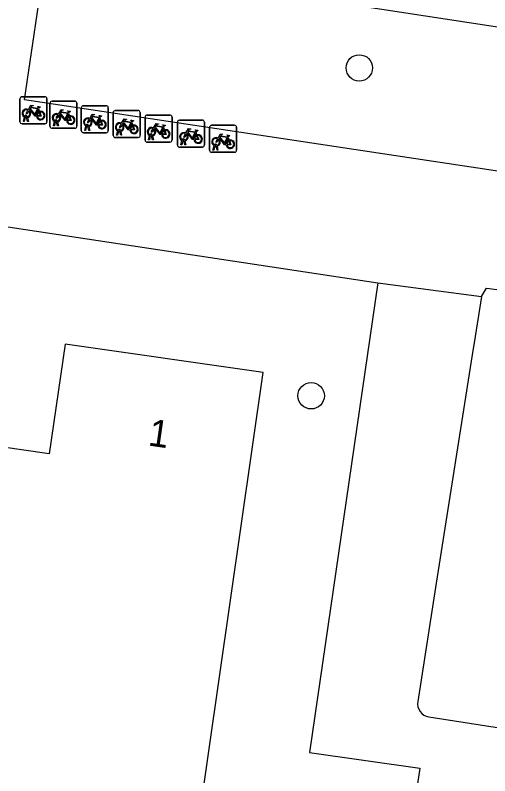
# Model space of a CAD drawing. Extents: x 163010 to 163853, y 382793 to 383982.
# Drawn here: x 163712.9 to 163730.48, y 383154.45 to 383182.61 of the extents above; entities that cross this region are included whole.
import ezdxf

# ---------------------------------------------------------------- set-up
doc = ezdxf.new("R2010")
doc.units = 0
for name, color, linetype in [('IMGEO_Boom', 7, 'Continuous'), ('IMGEO_Fietsenrek', 7, 'Continuous'), ('IMGEO_Hek', 7, 'Continuous'), ('IMGEO_Pand', 7, 'Continuous'), ('IMGEO_Pand_nummerreeks', 7, 'Continuous'), ('IMGEO_Voetpad_open', 7, 'Continuous')]:
    doc.layers.add(name, color=color, linetype=linetype)

msp = doc.modelspace()

# ---------------------------------------------------------------- linework, layer by layer
at = {"layer": 'IMGEO_Boom'}
for centre in [(163725.647, 383180.661), (163723.864, 383168.521)]:
    msp.add_circle(centre, 0.489, dxfattribs=at)
at = {"layer": 'IMGEO_Fietsenrek'}
for p, q in [((163713.154, 383179.596), (163713.995, 383179.596)), ((163713.995, 383179.596), (163713.154, 383179.596)), ((163713.079, 383178.671), (163713.079, 383179.512)), ((163713.079, 383179.512), (163713.079, 383178.671)), ((163714.079, 383179.521), (163714.079, 383178.68)), ((163714.079, 383178.68), (163714.079, 383179.521)), ((163714.192, 383178.504), (163714.192, 383179.345)), ((163714.192, 383179.345), (163714.192, 383178.504)), ((163714.267, 383179.429), (163715.108, 383179.429)), ((163715.108, 383179.429), (163714.267, 383179.429)), ((163715.192, 383179.354), (163715.192, 383178.513)), ((163715.192, 383178.513), (163715.192, 383179.354)), ((163713.766, 383179.145), (163713.802, 383179.05)), ((163715.352, 383178.339), (163715.352, 383179.18)), ((163715.352, 383179.18), (163715.352, 383178.339)), ((163715.427, 383179.264), (163716.268, 383179.264)), ((163716.268, 383179.264), (163715.427, 383179.264)), ((163716.352, 383179.189), (163716.352, 383178.348)), ((163716.352, 383178.348), (163716.352, 383179.189)), ((163716.608, 383179.086), (163717.449, 383179.086)), ((163717.449, 383179.086), (163716.608, 383179.086)), ((163713.206, 383178.68), (163713.245, 383178.84)), ((163713.275, 383178.828), (163713.24, 383178.68)), ((163713.317, 383178.852), (163713.316, 383178.856)), ((163713.358, 383178.68), (163713.324, 383178.822)), ((163713.348, 383178.863), (163713.349, 383178.856)), ((163713.356, 383178.826), (163713.391, 383178.68)), ((163714.879, 383178.978), (163714.915, 383178.883)), ((163716.039, 383178.813), (163716.075, 383178.718)), ((163716.533, 383178.161), (163716.533, 383179.002)), ((163716.533, 383179.002), (163716.533, 383178.161)), ((163717.533, 383179.011), (163717.533, 383178.17)), ((163717.533, 383178.17), (163717.533, 383179.011)), ((163717.711, 383177.989), (163717.711, 383178.83)), ((163717.711, 383178.83), (163717.711, 383177.989)), ((163717.786, 383178.914), (163718.627, 383178.914)), ((163718.627, 383178.914), (163717.786, 383178.914)), ((163718.711, 383178.839), (163718.711, 383177.998)), ((163718.711, 383177.998), (163718.711, 383178.839)), ((163714.004, 383178.596), (163713.163, 383178.596)), ((163713.163, 383178.596), (163714.004, 383178.596)), ((163713.24, 383178.68), (163713.206, 383178.68)), ((163713.391, 383178.68), (163713.358, 383178.68)), ((163714.319, 383178.513), (163714.358, 383178.673)), ((163714.353, 383178.513), (163714.319, 383178.513)), ((163714.388, 383178.661), (163714.353, 383178.513)), ((163714.43, 383178.685), (163714.429, 383178.689)), ((163714.471, 383178.513), (163714.437, 383178.655)), ((163714.461, 383178.696), (163714.462, 383178.689)), ((163714.469, 383178.659), (163714.504, 383178.513)), ((163714.504, 383178.513), (163714.471, 383178.513)), ((163715.479, 383178.348), (163715.518, 383178.508)), ((163715.548, 383178.496), (163715.513, 383178.348)), ((163715.59, 383178.52), (163715.589, 383178.524)), ((163715.631, 383178.348), (163715.597, 383178.49)), ((163715.621, 383178.531), (163715.622, 383178.524)), ((163715.629, 383178.494), (163715.664, 383178.348)), ((163717.22, 383178.635), (163717.256, 383178.54)), ((163718.398, 383178.463), (163718.434, 383178.368)), ((163718.912, 383177.802), (163718.912, 383178.643)), ((163718.912, 383178.643), (163718.912, 383177.802)), ((163718.987, 383178.727), (163719.828, 383178.727)), ((163719.828, 383178.727), (163718.987, 383178.727)), ((163719.912, 383178.652), (163719.912, 383177.811)), ((163719.912, 383177.811), (163719.912, 383178.652)), ((163720.101, 383177.612), (163720.101, 383178.453)), ((163720.101, 383178.453), (163720.101, 383177.612)), ((163720.176, 383178.537), (163721.017, 383178.537)), ((163721.017, 383178.537), (163720.176, 383178.537)), ((163721.101, 383178.462), (163721.101, 383177.621)), ((163721.101, 383177.621), (163721.101, 383178.462)), ((163715.117, 383178.429), (163714.276, 383178.429)), ((163714.276, 383178.429), (163715.117, 383178.429)), ((163716.277, 383178.264), (163715.436, 383178.264)), ((163715.436, 383178.264), (163716.277, 383178.264)), ((163715.513, 383178.348), (163715.479, 383178.348)), ((163715.664, 383178.348), (163715.631, 383178.348)), ((163716.66, 383178.17), (163716.699, 383178.33)), ((163716.694, 383178.17), (163716.66, 383178.17)), ((163716.729, 383178.318), (163716.694, 383178.17)), ((163716.771, 383178.342), (163716.77, 383178.346)), ((163716.812, 383178.17), (163716.778, 383178.312)), ((163716.802, 383178.353), (163716.803, 383178.346)), ((163716.81, 383178.316), (163716.845, 383178.17)), ((163716.845, 383178.17), (163716.812, 383178.17)), ((163717.949, 383178.17), (163717.948, 383178.174)), ((163717.98, 383178.181), (163717.981, 383178.174)), ((163719.599, 383178.276), (163719.635, 383178.181)), ((163717.458, 383178.086), (163716.617, 383178.086)), ((163716.617, 383178.086), (163717.458, 383178.086)), ((163718.636, 383177.914), (163717.795, 383177.914)), ((163717.795, 383177.914), (163718.636, 383177.914)), ((163717.838, 383177.998), (163717.877, 383178.158)), ((163717.872, 383177.998), (163717.838, 383177.998)), ((163717.907, 383178.146), (163717.872, 383177.998)), ((163717.99, 383177.998), (163717.956, 383178.14)), ((163717.988, 383178.144), (163718.023, 383177.998)), ((163718.023, 383177.998), (163717.99, 383177.998)), ((163719.039, 383177.811), (163719.078, 383177.971)), ((163719.108, 383177.959), (163719.073, 383177.811)), ((163719.15, 383177.983), (163719.149, 383177.987)), ((163719.191, 383177.811), (163719.157, 383177.953)), ((163719.181, 383177.994), (163719.182, 383177.987)), ((163719.189, 383177.957), (163719.224, 383177.811)), ((163720.788, 383178.086), (163720.824, 383177.991)), ((163719.837, 383177.727), (163718.996, 383177.727)), ((163718.996, 383177.727), (163719.837, 383177.727)), ((163719.073, 383177.811), (163719.039, 383177.811)), ((163719.224, 383177.811), (163719.191, 383177.811)), ((163720.228, 383177.621), (163720.267, 383177.781)), ((163720.262, 383177.621), (163720.228, 383177.621)), ((163720.297, 383177.769), (163720.262, 383177.621)), ((163720.339, 383177.793), (163720.338, 383177.797)), ((163720.38, 383177.621), (163720.346, 383177.763)), ((163720.37, 383177.804), (163720.371, 383177.797)), ((163720.378, 383177.767), (163720.413, 383177.621)), ((163720.413, 383177.621), (163720.38, 383177.621)), ((163721.026, 383177.537), (163720.185, 383177.537)), ((163720.185, 383177.537), (163721.026, 383177.537))]:
    msp.add_line(p, q, dxfattribs=at)
for points in [[(163713.413, 383179.07), (163713.361, 383178.98), (163713.321, 383178.955), (163713.322, 383179.002), (163713.377, 383179.096)], [(163713.392, 383179.122), (163713.487, 383179.286), (163713.573, 383179.272), (163713.575, 383179.263), (163713.519, 383179.252), (163713.492, 383179.207), (163713.748, 383179.166)], [(163713.688, 383178.878), (163713.638, 383178.878), (163713.447, 383179.129), (163713.428, 383179.097)], [(163713.735, 383179.141), (163713.478, 383179.182), (163713.461, 383179.153), (163713.628, 383178.933), (163713.735, 383179.141)], [(163713.783, 383179.043), (163713.753, 383179.12), (163713.644, 383178.902), (163713.687, 383178.902)], [(163713.717, 383178.902), (163713.837, 383178.901), (163713.793, 383179.015)], [(163713.813, 383179.022), (163713.868, 383178.877), (163713.718, 383178.877)], [(163713.748, 383179.166), (163713.773, 383179.215), (163713.767, 383179.219), (163713.744, 383179.223), (163713.732, 383179.23), (163713.731, 383179.233), (163713.733, 383179.238), (163713.828, 383179.223), (163713.83, 383179.213), (163713.82, 383179.2), (163713.808, 383179.194), (163713.794, 383179.2), (163713.766, 383179.145)], [(163714.505, 383178.955), (163714.6, 383179.119), (163714.686, 383179.105), (163714.688, 383179.096), (163714.632, 383179.085), (163714.605, 383179.04), (163714.861, 383178.999)], [(163714.848, 383178.974), (163714.591, 383179.015), (163714.574, 383178.986), (163714.741, 383178.766), (163714.848, 383178.974)], [(163714.861, 383178.999), (163714.886, 383179.048), (163714.88, 383179.052), (163714.857, 383179.056), (163714.845, 383179.063), (163714.844, 383179.066), (163714.846, 383179.071), (163714.941, 383179.056), (163714.943, 383179.046), (163714.933, 383179.033), (163714.921, 383179.027), (163714.907, 383179.033), (163714.879, 383178.978)], [(163714.526, 383178.903), (163714.474, 383178.813), (163714.434, 383178.788), (163714.435, 383178.835), (163714.49, 383178.929)], [(163714.801, 383178.711), (163714.751, 383178.711), (163714.56, 383178.962), (163714.541, 383178.93)], [(163714.896, 383178.876), (163714.866, 383178.953), (163714.757, 383178.735), (163714.8, 383178.735)], [(163714.83, 383178.735), (163714.95, 383178.734), (163714.906, 383178.848)], [(163714.926, 383178.855), (163714.981, 383178.71), (163714.831, 383178.71)], [(163715.686, 383178.738), (163715.634, 383178.648), (163715.594, 383178.623), (163715.595, 383178.67), (163715.65, 383178.764)], [(163715.665, 383178.79), (163715.76, 383178.954), (163715.846, 383178.94), (163715.848, 383178.931), (163715.792, 383178.92), (163715.765, 383178.875), (163716.021, 383178.834)], [(163715.961, 383178.546), (163715.911, 383178.546), (163715.72, 383178.797), (163715.701, 383178.765)], [(163716.008, 383178.809), (163715.751, 383178.85), (163715.734, 383178.821), (163715.901, 383178.601), (163716.008, 383178.809)], [(163716.056, 383178.711), (163716.026, 383178.788), (163715.917, 383178.57), (163715.96, 383178.57)], [(163716.021, 383178.834), (163716.046, 383178.883), (163716.04, 383178.887), (163716.017, 383178.891), (163716.005, 383178.898), (163716.004, 383178.901), (163716.006, 383178.906), (163716.101, 383178.891), (163716.103, 383178.881), (163716.093, 383178.868), (163716.081, 383178.862), (163716.067, 383178.868), (163716.039, 383178.813)], [(163716.846, 383178.612), (163716.941, 383178.776), (163717.027, 383178.762), (163717.029, 383178.753), (163716.973, 383178.742), (163716.946, 383178.697), (163717.202, 383178.656)], [(163715.99, 383178.57), (163716.11, 383178.569), (163716.066, 383178.683)], [(163716.086, 383178.69), (163716.141, 383178.545), (163715.991, 383178.545)], [(163716.867, 383178.56), (163716.815, 383178.47), (163716.775, 383178.445), (163716.776, 383178.492), (163716.831, 383178.586)], [(163717.142, 383178.368), (163717.092, 383178.368), (163716.901, 383178.619), (163716.882, 383178.587)], [(163717.189, 383178.631), (163716.932, 383178.672), (163716.915, 383178.643), (163717.082, 383178.423), (163717.189, 383178.631)], [(163717.237, 383178.533), (163717.207, 383178.61), (163717.098, 383178.392), (163717.141, 383178.392)], [(163717.171, 383178.392), (163717.291, 383178.391), (163717.247, 383178.505)], [(163717.267, 383178.512), (163717.322, 383178.367), (163717.172, 383178.367)], [(163717.202, 383178.656), (163717.227, 383178.705), (163717.221, 383178.709), (163717.198, 383178.713), (163717.186, 383178.72), (163717.185, 383178.723), (163717.187, 383178.728), (163717.282, 383178.713), (163717.284, 383178.703), (163717.274, 383178.69), (163717.262, 383178.684), (163717.248, 383178.69), (163717.22, 383178.635)], [(163718.024, 383178.44), (163718.119, 383178.604), (163718.205, 383178.59), (163718.207, 383178.581), (163718.151, 383178.57), (163718.124, 383178.525), (163718.38, 383178.484)], [(163718.367, 383178.459), (163718.11, 383178.5), (163718.093, 383178.471), (163718.26, 383178.251), (163718.367, 383178.459)], [(163718.38, 383178.484), (163718.405, 383178.533), (163718.399, 383178.537), (163718.376, 383178.541), (163718.364, 383178.548), (163718.363, 383178.551), (163718.365, 383178.556), (163718.46, 383178.541), (163718.462, 383178.531), (163718.452, 383178.518), (163718.44, 383178.512), (163718.426, 383178.518), (163718.398, 383178.463)], [(163718.045, 383178.388), (163717.993, 383178.298), (163717.953, 383178.273), (163717.954, 383178.32), (163718.009, 383178.414)], [(163718.32, 383178.196), (163718.27, 383178.196), (163718.079, 383178.447), (163718.06, 383178.415)], [(163718.415, 383178.361), (163718.385, 383178.438), (163718.276, 383178.22), (163718.319, 383178.22)], [(163718.349, 383178.22), (163718.469, 383178.219), (163718.425, 383178.333)], [(163718.445, 383178.34), (163718.5, 383178.195), (163718.35, 383178.195)], [(163719.246, 383178.201), (163719.194, 383178.111), (163719.154, 383178.086), (163719.155, 383178.133), (163719.21, 383178.227)], [(163719.225, 383178.253), (163719.32, 383178.417), (163719.406, 383178.403), (163719.408, 383178.394), (163719.352, 383178.383), (163719.325, 383178.338), (163719.581, 383178.297)], [(163719.521, 383178.009), (163719.471, 383178.009), (163719.28, 383178.26), (163719.261, 383178.228)], [(163719.568, 383178.272), (163719.311, 383178.313), (163719.294, 383178.284), (163719.461, 383178.064), (163719.568, 383178.272)], [(163719.616, 383178.174), (163719.586, 383178.251), (163719.477, 383178.033), (163719.52, 383178.033)], [(163719.581, 383178.297), (163719.606, 383178.346), (163719.6, 383178.35), (163719.577, 383178.354), (163719.565, 383178.361), (163719.564, 383178.364), (163719.566, 383178.369), (163719.661, 383178.354), (163719.663, 383178.344), (163719.653, 383178.331), (163719.641, 383178.325), (163719.627, 383178.331), (163719.599, 383178.276)], [(163720.414, 383178.063), (163720.509, 383178.227), (163720.595, 383178.213), (163720.597, 383178.204), (163720.541, 383178.193), (163720.514, 383178.148), (163720.77, 383178.107)], [(163720.77, 383178.107), (163720.795, 383178.156), (163720.789, 383178.16), (163720.766, 383178.164), (163720.754, 383178.171), (163720.753, 383178.174), (163720.755, 383178.179), (163720.85, 383178.164), (163720.852, 383178.154), (163720.842, 383178.141), (163720.83, 383178.135), (163720.816, 383178.141), (163720.788, 383178.086)], [(163719.55, 383178.033), (163719.67, 383178.032), (163719.626, 383178.146)], [(163719.646, 383178.153), (163719.701, 383178.008), (163719.551, 383178.008)], [(163720.435, 383178.011), (163720.383, 383177.921), (163720.343, 383177.896), (163720.344, 383177.943), (163720.399, 383178.037)], [(163720.71, 383177.819), (163720.66, 383177.819), (163720.469, 383178.07), (163720.45, 383178.038)], [(163720.757, 383178.082), (163720.5, 383178.123), (163720.483, 383178.094), (163720.65, 383177.874), (163720.757, 383178.082)], [(163720.805, 383177.984), (163720.775, 383178.061), (163720.666, 383177.843), (163720.709, 383177.843)], [(163720.739, 383177.843), (163720.859, 383177.842), (163720.815, 383177.956)], [(163720.835, 383177.963), (163720.89, 383177.818), (163720.74, 383177.818)]]:
    msp.add_lwpolyline(points, dxfattribs=at)
for centre, radius, start, end in [((163713.157, 383179.518), 0.0779, 92.4484, 184.2845), ((163713.157, 383179.518), 0.0779, 92.4484, 184.2845), ((163714.001, 383179.518), 0.0779, 2.4484, 94.2845), ((163714.001, 383179.518), 0.0779, 2.4484, 94.2845), ((163714.27, 383179.351), 0.0779, 92.4484, 184.2845), ((163714.27, 383179.351), 0.0779, 92.4484, 184.2845), ((163715.114, 383179.351), 0.0779, 2.4484, 94.2845), ((163715.114, 383179.351), 0.0779, 2.4484, 94.2845), ((163713.319, 383178.981), 0.159, 62.6766, 242.1369), ((163713.319, 383178.981), 0.129, 63.3192, 238.903), ((163713.319, 383178.981), 0.129, 283.6043, 43.4302), ((163713.319, 383178.981), 0.159, 283.5766, 46.6042), ((163713.846, 383178.897), 0.159, 113.3408, 178.3217), ((163713.846, 383178.897), 0.159, 187.0065, 105.7708), ((163713.846, 383178.897), 0.129, 113.923, 177.9556), ((163713.846, 383178.897), 0.129, 188.6715, 104.5883), ((163715.43, 383179.186), 0.0779, 92.4484, 184.2845), ((163715.43, 383179.186), 0.0779, 92.4484, 184.2845), ((163716.274, 383179.186), 0.0779, 2.4484, 94.2845), ((163716.274, 383179.186), 0.0779, 2.4484, 94.2845), ((163716.611, 383179.008), 0.0779, 92.4484, 184.2845), ((163716.611, 383179.008), 0.0779, 92.4484, 184.2845), ((163717.455, 383179.008), 0.0779, 2.4484, 94.2845), ((163717.455, 383179.008), 0.0779, 2.4484, 94.2845), ((163713.299, 383178.852), 0.0499, 12.8025, 158.6934), ((163713.319, 383178.981), 0.159, 253.9967, 271.7867), ((163713.299, 383178.852), 0.0174, 12.8025, 163.4502), ((163713.319, 383178.981), 0.129, 253.415, 269.0204), ((163714.432, 383178.814), 0.159, 62.6766, 242.1369), ((163714.432, 383178.814), 0.129, 63.3192, 238.903), ((163714.412, 383178.685), 0.0499, 12.8025, 158.6934), ((163714.432, 383178.814), 0.129, 283.6043, 43.4302), ((163714.432, 383178.814), 0.159, 283.5766, 46.6042), ((163714.959, 383178.73), 0.159, 113.3408, 178.3217), ((163714.959, 383178.73), 0.159, 187.0065, 105.7708), ((163714.959, 383178.73), 0.129, 113.923, 177.9556), ((163714.959, 383178.73), 0.129, 188.6715, 104.5883), ((163715.592, 383178.649), 0.159, 62.6766, 242.1369), ((163715.592, 383178.649), 0.129, 63.3192, 238.903), ((163715.592, 383178.649), 0.129, 283.6043, 43.4302), ((163715.592, 383178.649), 0.159, 283.5766, 46.6042), ((163717.789, 383178.836), 0.0779, 92.4484, 184.2845), ((163717.789, 383178.836), 0.0779, 92.4484, 184.2845), ((163718.633, 383178.836), 0.0779, 2.4484, 94.2845), ((163718.633, 383178.836), 0.0779, 2.4484, 94.2845), ((163713.157, 383178.674), 0.0779, 182.4484, 274.2845), ((163713.157, 383178.674), 0.0779, 182.4484, 274.2845), ((163714.001, 383178.674), 0.0779, 272.4484, 4.2845), ((163714.001, 383178.674), 0.0779, 272.4484, 4.2845), ((163714.27, 383178.507), 0.0779, 182.4484, 274.2845), ((163714.27, 383178.507), 0.0779, 182.4484, 274.2845), ((163714.432, 383178.814), 0.159, 253.9967, 271.7867), ((163714.412, 383178.685), 0.0174, 12.8025, 163.4502), ((163714.432, 383178.814), 0.129, 253.415, 269.0204), ((163715.114, 383178.507), 0.0779, 272.4484, 4.2845), ((163715.114, 383178.507), 0.0779, 272.4484, 4.2845), ((163715.572, 383178.52), 0.0499, 12.8025, 158.6934), ((163715.592, 383178.649), 0.159, 253.9967, 271.7867), ((163715.572, 383178.52), 0.0174, 12.8025, 163.4502), ((163715.592, 383178.649), 0.129, 253.415, 269.0204), ((163716.119, 383178.565), 0.159, 113.3408, 178.3217), ((163716.119, 383178.565), 0.159, 187.0065, 105.7708), ((163716.119, 383178.565), 0.129, 113.923, 177.9556), ((163716.119, 383178.565), 0.129, 188.6715, 104.5883), ((163716.773, 383178.471), 0.159, 62.6766, 242.1369), ((163716.773, 383178.471), 0.129, 63.3192, 238.903), ((163716.773, 383178.471), 0.129, 283.6043, 43.4302), ((163716.773, 383178.471), 0.159, 283.5766, 46.6042), ((163717.3, 383178.387), 0.159, 113.3408, 178.3217), ((163717.3, 383178.387), 0.159, 187.0065, 105.7708), ((163717.3, 383178.387), 0.129, 113.923, 177.9556), ((163717.3, 383178.387), 0.129, 188.6715, 104.5883), ((163717.951, 383178.299), 0.159, 62.6766, 242.1369), ((163718.99, 383178.649), 0.0779, 92.4484, 184.2845), ((163718.99, 383178.649), 0.0779, 92.4484, 184.2845), ((163719.834, 383178.649), 0.0779, 2.4484, 94.2845), ((163719.834, 383178.649), 0.0779, 2.4484, 94.2845), ((163720.179, 383178.459), 0.0779, 92.4484, 184.2845), ((163720.179, 383178.459), 0.0779, 92.4484, 184.2845), ((163721.023, 383178.459), 0.0779, 2.4484, 94.2845), ((163721.023, 383178.459), 0.0779, 2.4484, 94.2845), ((163715.43, 383178.342), 0.0779, 182.4484, 274.2845), ((163715.43, 383178.342), 0.0779, 182.4484, 274.2845), ((163716.274, 383178.342), 0.0779, 272.4484, 4.2845), ((163716.274, 383178.342), 0.0779, 272.4484, 4.2845), ((163716.753, 383178.342), 0.0499, 12.8025, 158.6934), ((163716.773, 383178.471), 0.159, 253.9967, 271.7867), ((163716.753, 383178.342), 0.0174, 12.8025, 163.4502), ((163716.773, 383178.471), 0.129, 253.415, 269.0204), ((163717.455, 383178.164), 0.0779, 272.4484, 4.2845), ((163717.455, 383178.164), 0.0779, 272.4484, 4.2845), ((163717.951, 383178.299), 0.129, 63.3192, 238.903), ((163717.931, 383178.17), 0.0499, 12.8025, 158.6934), ((163717.931, 383178.17), 0.0174, 12.8025, 163.4502), ((163717.951, 383178.299), 0.129, 253.415, 269.0204), ((163717.951, 383178.299), 0.129, 283.6043, 43.4302), ((163717.951, 383178.299), 0.159, 283.5766, 46.6042), ((163718.478, 383178.215), 0.159, 113.3408, 178.3217), ((163718.478, 383178.215), 0.159, 187.0065, 105.7708), ((163718.478, 383178.215), 0.129, 113.923, 177.9556), ((163718.478, 383178.215), 0.129, 188.6715, 104.5883), ((163719.152, 383178.112), 0.159, 62.6766, 242.1369), ((163719.152, 383178.112), 0.129, 63.3192, 238.903), ((163719.152, 383178.112), 0.129, 283.6043, 43.4302), ((163719.152, 383178.112), 0.159, 283.5766, 46.6042), ((163719.679, 383178.028), 0.159, 113.3408, 178.3217), ((163719.679, 383178.028), 0.159, 187.0065, 105.7708), ((163716.611, 383178.164), 0.0779, 182.4484, 274.2845), ((163716.611, 383178.164), 0.0779, 182.4484, 274.2845), ((163717.789, 383177.992), 0.0779, 182.4484, 274.2845), ((163717.789, 383177.992), 0.0779, 182.4484, 274.2845), ((163717.951, 383178.299), 0.159, 253.9967, 271.7867), ((163718.633, 383177.992), 0.0779, 272.4484, 4.2845), ((163718.633, 383177.992), 0.0779, 272.4484, 4.2845), ((163719.132, 383177.983), 0.0499, 12.8025, 158.6934), ((163719.152, 383178.112), 0.159, 253.9967, 271.7867), ((163719.132, 383177.983), 0.0174, 12.8025, 163.4502), ((163719.152, 383178.112), 0.129, 253.415, 269.0204), ((163719.679, 383178.028), 0.129, 113.923, 177.9556), ((163719.679, 383178.028), 0.129, 188.6715, 104.5883), ((163720.341, 383177.922), 0.159, 62.6766, 242.1369), ((163720.341, 383177.922), 0.129, 63.3192, 238.903), ((163720.341, 383177.922), 0.129, 283.6043, 43.4302), ((163720.341, 383177.922), 0.159, 283.5766, 46.6042), ((163720.868, 383177.838), 0.159, 113.3408, 178.3217), ((163720.868, 383177.838), 0.159, 187.0065, 105.7708), ((163720.868, 383177.838), 0.129, 113.923, 177.9556), ((163720.868, 383177.838), 0.129, 188.6715, 104.5883), ((163718.99, 383177.805), 0.0779, 182.4484, 274.2845), ((163718.99, 383177.805), 0.0779, 182.4484, 274.2845), ((163719.834, 383177.805), 0.0779, 272.4484, 4.2845), ((163719.834, 383177.805), 0.0779, 272.4484, 4.2845), ((163720.179, 383177.615), 0.0779, 182.4484, 274.2845), ((163720.179, 383177.615), 0.0779, 182.4484, 274.2845), ((163720.321, 383177.793), 0.0499, 12.8025, 158.6934), ((163720.341, 383177.922), 0.159, 253.9967, 271.7867), ((163720.321, 383177.793), 0.0174, 12.8025, 163.4502), ((163720.341, 383177.922), 0.129, 253.415, 269.0204), ((163721.023, 383177.615), 0.0779, 272.4484, 4.2845), ((163721.023, 383177.615), 0.0779, 272.4484, 4.2845)]:
    msp.add_arc(centre, radius, start, end, dxfattribs=at)
at = {"layer": 'IMGEO_Hek'}
msp.add_lwpolyline([(163668.146, 383152.551), (163671.878, 383176.79), (163672.946, 383177.576), (163673.417, 383178.311), (163676.436, 383180.421), (163676.757, 383180.227), (163679.151, 383179.843), (163697.534, 383177.061), (163726.338, 383172.701), (163723.797, 383155.311), (163727.894, 383154.735), (163725.721, 383140.138), (163725.671, 383139.799), (163714.654, 383068.002), (163651.938, 383093.599), (163652.08, 383093.941), (163660.107, 383112.661)], dxfattribs=at)
at = {"layer": 'IMGEO_Pand'}
msp.add_lwpolyline([(163718.192, 383142.253), (163718.263, 383142.745), (163718.432, 383143.923), (163722.092, 383169.381), (163714.751, 383170.436), (163714.167, 383166.372), (163711.509, 383166.754), (163709.651, 383153.819), (163712.484, 383153.412), (163712.102, 383150.752), (163711.953, 383149.719), (163711.028, 383143.282), (163710.925, 383142.567)], dxfattribs=at)
at = {"layer": 'IMGEO_Voetpad_open'}
for points in [[(163713.242, 383179.484), (163714.024, 383184.749), (163732.787, 383181.871)], [(163737.821, 383175.776), (163727.245, 383177.372), (163713.242, 383179.484)], [(163697.534, 383177.061), (163726.338, 383172.701)], [(163726.338, 383172.701), (163723.797, 383155.311), (163727.894, 383154.735), (163725.721, 383140.138)], [(163726.338, 383172.701), (163730.167, 383172.202)], [(163730.167, 383172.202), (163730.358, 383172.511), (163730.834, 383172.445), (163738.469, 383171.348), (163738.875, 383171.285)], [(163730.167, 383172.202), (163729.895, 383170.477), (163729.863, 383170.272), (163728.492, 383161.586), (163727.809, 383157.198)], [(163728.218, 383156.628), (163734.479, 383155.658), (163735.981, 383155.426)]]:
    msp.add_lwpolyline(points, dxfattribs=at)
msp.add_arc((163728.301, 383157.119), 0.498, 170.901, 260.4212, dxfattribs=at)

# ---------------------------------------------------------------- texts
at = {"layer": 'IMGEO_Pand_nummerreeks'}
msp.add_text('1', height=1, rotation=351.8239, dxfattribs=at).set_placement((163717.795, 383166.685))

doc.saveas('drawing.dxf')
